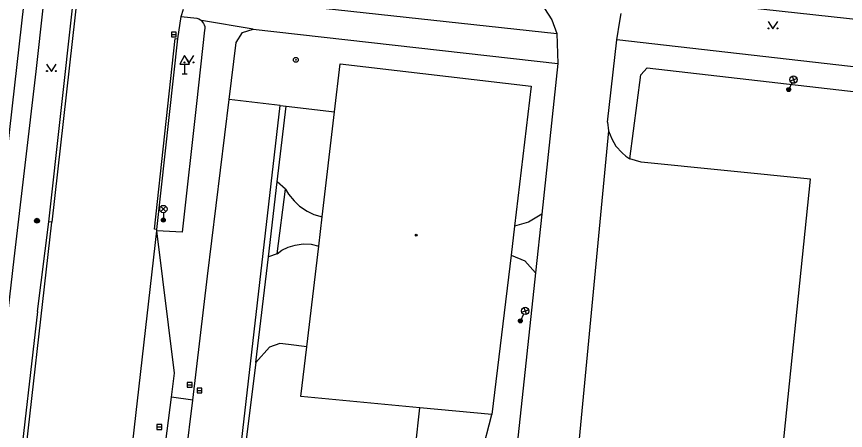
# Model space of a CAD drawing. Extents: x -595546 to -593986, y -1160845 to -1159202.
# Drawn here: x -594672.6 to -594587.9, y -1160144.3 to -1160102 of the extents above; entities that cross this region are included whole.
import ezdxf

# ---------------------------------------------------------------- set-up
doc = ezdxf.new("R2010")
doc.units = 0
for name, color, linetype in [('Level 25', 7, 'Continuous'), ('Level 27', 7, 'Continuous'), ('Level 33', 7, 'Continuous'), ('Level 34', 7, 'Continuous'), ('Level 36', 7, 'Continuous'), ('Level 39', 7, 'Continuous'), ('Specificka linie pasportu komunikaci', 7, 'Continuous'), ('TM - budovy zdene_ betonove - VP', 7, 'Continuous'), ('TM - chodniky - VP', 7, 'Continuous'), ('TM - komunikace - VP', 7, 'Continuous'), ('TM - letecke snimky - pomocna linie', 7, 'Continuous'), ('TM - rozhrani mezi zpev. plochami mezi sebou - VP', 7, 'Continuous'), ('TM - rozhrani ploch obecne - VP', 7, 'Continuous')]:
    doc.layers.add(name, color=color, linetype=linetype)

msp = doc.modelspace()

# ---------------------------------------------------------------- linework, layer by layer
at = {"layer": 'Level 25'}
for centre, radius in [((-594644.03, -1160106.45), 0.25), ((-594644.03, -1160106.45), 0.0303), ((-594670.48, -1160122.89), 0.25), ((-594670.48, -1160122.89), 0.2), ((-594670.48, -1160122.89), 0.15), ((-594670.48, -1160122.89), 0.1), ((-594670.48, -1160122.89), 0.05)]:
    msp.add_circle(centre, radius, dxfattribs=at)
at = {"layer": 'Level 27'}
for p, q in [((-594656.75, -1160103.87), (-594656.25, -1160103.87)), ((-594655.13, -1160139.65), (-594654.63, -1160139.65)), ((-594654.13, -1160140.23), (-594653.63, -1160140.23)), ((-594658.23, -1160143.96), (-594657.73, -1160143.96))]:
    msp.add_line(p, q, dxfattribs=at)
for points in [[(-594656.75, -1160104.12), (-594656.25, -1160104.12), (-594656.25, -1160103.62), (-594656.75, -1160103.62)], [(-594655.13, -1160139.9), (-594654.63, -1160139.9), (-594654.63, -1160139.4), (-594655.13, -1160139.4)], [(-594654.13, -1160140.48), (-594653.63, -1160140.48), (-594653.63, -1160139.98), (-594654.13, -1160139.98)], [(-594658.23, -1160144.21), (-594657.73, -1160144.21), (-594657.73, -1160143.71), (-594658.23, -1160143.71)]]:
    msp.add_lwpolyline(points, close=True, dxfattribs=at)
at = {"layer": 'Level 33'}
for p, q in [((-594593.346, -1160108.813), (-594593.67, -1160109.49)), ((-594593.538, -1160108.6), (-594592.831, -1160108.351)), ((-594593.309, -1160108.122), (-594593.06, -1160108.829)), ((-594657.835, -1160121.96), (-594657.305, -1160121.43)), ((-594657.835, -1160121.43), (-594657.305, -1160121.96)), ((-594657.57, -1160122.07), (-594657.57, -1160122.82)), ((-594620.729, -1160131.752), (-594620.48, -1160132.459)), ((-594620.766, -1160132.443), (-594621.09, -1160133.12)), ((-594620.958, -1160132.23), (-594620.251, -1160131.981))]:
    msp.add_line(p, q, dxfattribs=at)
for centre, radius in [((-594593.184, -1160108.475), 0.375), ((-594593.67, -1160109.49), 0.2), ((-594593.67, -1160109.49), 0.145), ((-594593.67, -1160109.49), 0.0876), ((-594657.57, -1160121.695), 0.375), ((-594657.57, -1160122.82), 0.2), ((-594657.57, -1160122.82), 0.145), ((-594657.57, -1160122.82), 0.0876), ((-594620.604, -1160132.105), 0.375), ((-594621.09, -1160133.12), 0.2), ((-594621.09, -1160133.12), 0.145), ((-594621.09, -1160133.12), 0.0876)]:
    msp.add_circle(centre, radius, dxfattribs=at)
at = {"layer": 'Level 34'}
for p, q in [((-594655.4, -1160106.882), (-594655.4, -1160107.9)), ((-594655.65, -1160107.9), (-594655.15, -1160107.9))]:
    msp.add_line(p, q, dxfattribs=at)
msp.add_lwpolyline([(-594655.9, -1160106.882), (-594654.9, -1160106.882), (-594655.4, -1160106.016)], close=True, dxfattribs=at)
at = {"layer": 'Level 36'}
for points in [[(-594595.78, -1160102.54), (-594595.28, -1160103.29), (-594594.78, -1160102.54)], [(-594655.45, -1160106.01), (-594654.95, -1160106.76), (-594654.45, -1160106.01)], [(-594669.51, -1160106.9), (-594669.01, -1160107.65), (-594668.51, -1160106.9)]]:
    msp.add_lwpolyline(points, dxfattribs=at)
for centre in [(-594595.73, -1160103.24), (-594594.831, -1160103.24), (-594655.4, -1160106.71), (-594654.501, -1160106.71), (-594669.46, -1160107.6), (-594668.561, -1160107.6)]:
    msp.add_circle(centre, 0.05, dxfattribs=at)
at = {"layer": 'Level 39'}
for radius in [0.09, 0.0398]:
    msp.add_circle((-594631.73, -1160124.36), radius, dxfattribs=at)
at = {"layer": 'Specificka linie pasportu komunikaci'}
for points in [[(-594648.39, -1160103.31), (-594653.67, -1160102.45)], [(-594645.93, -1160118.91), (-594645.01, -1160111.2)], [(-594645.63, -1160111.12), (-594645.01, -1160111.2)], [(-594645.01, -1160111.2), (-594640.07, -1160111.78)], [(-594612.07, -1160113.69), (-594618.59, -1160182.01)], [(-594646.83, -1160126.59), (-594645.93, -1160118.91)], [(-594645.08, -1160119.68), (-594645.93, -1160118.91)], [(-594670.43, -1160132.17), (-594669.28, -1160123)], [(-594664.99, -1160183.2), (-594658.24, -1160123.92)], [(-594648.11, -1160137.38), (-594646.83, -1160126.59)], [(-594645.95, -1160126.26), (-594646.83, -1160126.59)], [(-594670.43, -1160132.17), (-594672.44, -1160149.65), (-594674.99, -1160171.51), (-594675.92, -1160178.71)], [(-594654.57, -1160141.21), (-594656.74, -1160140.93)], [(-594625.05, -1160146.76), (-594623.99, -1160142.68)]]:
    msp.add_lwpolyline(points, dxfattribs=at)
at = {"layer": 'TM - budovy zdene_ betonove - VP'}
for points in [[(-594640.07, -1160111.78), (-594639.49, -1160106.87)], [(-594639.49, -1160106.87), (-594619.98, -1160109.13)], [(-594619.98, -1160109.13), (-594621.69, -1160123.43)], [(-594641.34, -1160122.5), (-594640.07, -1160111.78)], [(-594641.69, -1160125.48), (-594641.34, -1160122.5)], [(-594621.69, -1160123.43), (-594622.04, -1160126.41)], [(-594642.91, -1160135.77), (-594641.69, -1160125.48)], [(-594622.04, -1160126.41), (-594623.99, -1160142.68)], [(-594643.51, -1160140.85), (-594642.91, -1160135.77)], [(-594631.37, -1160141.99), (-594643.51, -1160140.85)], [(-594623.99, -1160142.68), (-594631.37, -1160141.99)]]:
    msp.add_lwpolyline(points, dxfattribs=at)
at = {"layer": 'TM - chodniky - VP'}
for points in [[(-594679.54, -1160170.59), (-594674.28, -1160122.31), (-594671.81, -1160100.61)], [(-594670.58, -1160107.66), (-594669.81, -1160100.86)], [(-594644.08, -1160100.88), (-594617.38, -1160103.76)], [(-594655.76, -1160102.04), (-594654.14, -1160102.18)], [(-594654.14, -1160102.18), (-594653.94, -1160102.26), (-594653.79, -1160102.35), (-594653.67, -1160102.45)], [(-594653.67, -1160102.45), (-594653.56, -1160102.59), (-594653.47, -1160102.73), (-594653.4, -1160102.89), (-594653.35, -1160103.06), (-594653.34, -1160103.25), (-594653.36, -1160103.43)], [(-594653.36, -1160103.43), (-594654.18, -1160110.92), (-594655.65, -1160124.06), (-594658.24, -1160123.92)], [(-594579.88, -1160107.99), (-594611.22, -1160104.42)], [(-594609.9, -1160116.58), (-594608.77, -1160108)], [(-594608.77, -1160108), (-594608.14, -1160107.27)], [(-594608.14, -1160107.27), (-594582.33, -1160110.23)], [(-594622.04, -1160126.41), (-594620.64, -1160127)], [(-594620.64, -1160127), (-594619.54, -1160128.2)]]:
    msp.add_lwpolyline(points, dxfattribs=at)
at = {"layer": 'TM - komunikace - VP'}
for points in [[(-594622.63, -1160098.31), (-594620.93, -1160099.03), (-594619.73, -1160099.85), (-594618.61, -1160101.2), (-594617.87, -1160102.36), (-594617.38, -1160103.76)], [(-594606.23, -1160100.14), (-594579.32, -1160103.12)], [(-594669.28, -1160123), (-594666.81, -1160100.88)], [(-594655.76, -1160102.04), (-594655.53, -1160101.28)], [(-594656.09, -1160104.31), (-594655.76, -1160102.04)], [(-594610.94, -1160102.51), (-594610.78, -1160101.71)], [(-594611.22, -1160104.42), (-594610.94, -1160102.51)], [(-594650.14, -1160104.69), (-594649.49, -1160103.66)], [(-594649.49, -1160103.66), (-594648.39, -1160103.31)], [(-594648.39, -1160103.31), (-594617.25, -1160106.82)], [(-594617.38, -1160103.76), (-594617.25, -1160106.82)], [(-594658.23, -1160123.79), (-594656.09, -1160104.31)], [(-594612.2, -1160112.83), (-594611.22, -1160104.42)], [(-594650.85, -1160110.5), (-594650.14, -1160104.69)], [(-594617.25, -1160106.82), (-594618.9, -1160122.23)], [(-594653.07, -1160128.55), (-594650.85, -1160110.5)], [(-594612.2, -1160112.83), (-594612.07, -1160113.69)], [(-594612.07, -1160113.69), (-594611.75, -1160114.54), (-594611.32, -1160115.27), (-594610.7, -1160115.97), (-594610.32, -1160116.31), (-594609.9, -1160116.58)], [(-594608.73, -1160116.92), (-594609.9, -1160116.58)], [(-594591.45, -1160118.66), (-594608.73, -1160116.92)], [(-594597.9, -1160181.7), (-594591.45, -1160118.66)], [(-594645.95, -1160126.26), (-594645.08, -1160119.68)], [(-594645.08, -1160119.68), (-594644.8, -1160120.19), (-594644.22, -1160120.85), (-594643.66, -1160121.39), (-594642.89, -1160121.91), (-594642.21, -1160122.24), (-594641.34, -1160122.5)], [(-594618.9, -1160122.23), (-594620.25, -1160123.02)], [(-594618.9, -1160122.23), (-594619.54, -1160128.2)], [(-594678.62, -1160214.43), (-594678.31, -1160212.31), (-594675.32, -1160178.89), (-594668.98, -1160123.03)], [(-594620.25, -1160123.02), (-594621.69, -1160123.43)], [(-594658.24, -1160123.92), (-594658.23, -1160123.79)], [(-594656.42, -1160138.45), (-594658.24, -1160123.92)], [(-594645.95, -1160126.26), (-594645.47, -1160125.91), (-594644.81, -1160125.58), (-594644.1, -1160125.37), (-594643.29, -1160125.25), (-594642.48, -1160125.29), (-594641.69, -1160125.48)], [(-594619.54, -1160128.2), (-594623.08, -1160161.31)], [(-594654.57, -1160141.21), (-594653.07, -1160128.55)], [(-594642.91, -1160135.77), (-594644.77, -1160135.54), (-594645.66, -1160135.43), (-594646.73, -1160135.82), (-594648.11, -1160137.38)], [(-594648.11, -1160137.38), (-594649.27, -1160146.61)], [(-594656.74, -1160140.93), (-594656.42, -1160138.45)], [(-594657.48, -1160146.73), (-594656.74, -1160140.93)], [(-594655.26, -1160147.02), (-594654.57, -1160141.21)]]:
    msp.add_lwpolyline(points, dxfattribs=at)
at = {"layer": 'TM - letecke snimky - pomocna linie'}
for points in [[(-594678.73, -1160178.56), (-594678.71, -1160178.34), (-594678.68, -1160178.09), (-594678.66, -1160177.89), (-594678.11, -1160173.5), (-594677.39, -1160167.1), (-594677.07, -1160164.16), (-594677.03, -1160163.78), (-594676.02, -1160154.56), (-594672.8, -1160126.78), (-594670.58, -1160107.66)], [(-594645.63, -1160111.12), (-594650.85, -1160110.5)], [(-594653.01, -1160175.18), (-594651.77, -1160164.49), (-594645.63, -1160111.12)], [(-594631.82, -1160146.02), (-594631.37, -1160141.99)]]:
    msp.add_lwpolyline(points, dxfattribs=at)
at = {"layer": 'TM - rozhrani mezi zpev. plochami mezi sebou - VP'}
for points in [[(-594658.56, -1160060.83), (-594658.25, -1160060.94), (-594662.06, -1160073.48), (-594664.3, -1160083.11), (-594665.32, -1160090.64), (-594666.02, -1160096.69), (-594668.98, -1160123.03)], [(-594668.98, -1160123.03), (-594669.28, -1160123)]]:
    msp.add_lwpolyline(points, dxfattribs=at)
at = {"layer": 'TM - rozhrani ploch obecne - VP'}
for points in [[(-594658.47, -1160123.76), (-594656.37, -1160104.28), (-594656.09, -1160104.31)], [(-594658.23, -1160123.79), (-594658.47, -1160123.76)]]:
    msp.add_lwpolyline(points, dxfattribs=at)

doc.saveas('drawing.dxf')
